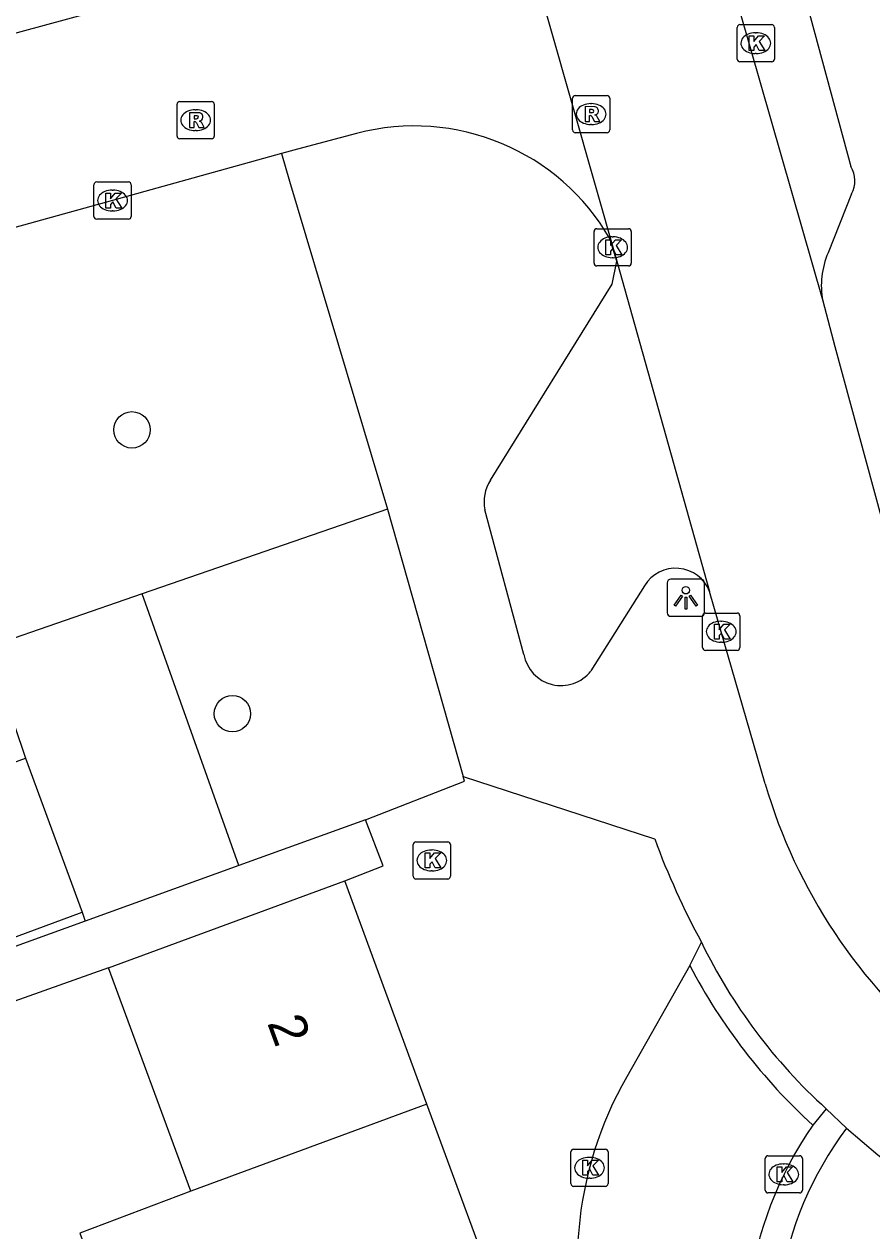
# Model space of a CAD drawing. Extents: x 159053 to 160041, y 380450 to 381422.
# Drawn here: x 159508.17 to 159530.94, y 380967.93 to 381000.34 of the extents above; entities that cross this region are included whole.
import ezdxf

# ---------------------------------------------------------------- set-up
doc = ezdxf.new("R2010")
doc.units = 0
for name, color, linetype in [('IMGEO_Boom', 7, 'Continuous'), ('IMGEO_Groenvoorziening', 7, 'Continuous'), ('IMGEO_Kolk', 7, 'Continuous'), ('IMGEO_Lichtpunt', 7, 'Continuous'), ('IMGEO_Pand', 7, 'Continuous'), ('IMGEO_Pand_nummerreeks', 7, 'Continuous'), ('IMGEO_Rijbaan_lokaal_open', 7, 'Continuous'), ('IMGEO_Rioolput', 7, 'Continuous'), ('IMGEO_Voetpad_open', 7, 'Continuous')]:
    doc.layers.add(name, color=color, linetype=linetype)

msp = doc.modelspace()

# ---------------------------------------------------------------- linework, layer by layer
at = {"layer": 'IMGEO_Boom'}
for centre in [(159511.064, 380989.441), (159513.764, 380981.819)]:
    msp.add_circle(centre, 0.489, dxfattribs=at)
at = {"layer": 'IMGEO_Groenvoorziening'}
for points in [[(159517.927, 380987.307), (159511.343, 380985.036)], [(159511.343, 380985.036), (159507.194, 380983.605)], [(159513.935, 380977.738), (159511.343, 380985.036)], [(159509.728, 380976.485), (159509.812, 380976.248)]]:
    msp.add_lwpolyline(points, dxfattribs=at)
at = {"layer": 'IMGEO_Kolk'}
for p, q in [((159527.321, 380999.399), (159527.321, 381000.251)), ((159527.396, 381000.325), (159528.248, 381000.325)), ((159528.322, 381000.251), (159528.322, 380999.399)), ((159527.809, 381000.105), (159527.834, 381000.105)), ((159527.832, 380999.545), (159527.807, 380999.545)), ((159528.248, 380999.325), (159527.396, 380999.325)), ((159510.043, 380995.173), (159510.043, 380996.025)), ((159510.118, 380996.099), (159510.97, 380996.099)), ((159511.044, 380996.025), (159511.044, 380995.173)), ((159510.531, 380995.879), (159510.556, 380995.879)), ((159510.554, 380995.319), (159510.529, 380995.319)), ((159510.97, 380995.099), (159510.118, 380995.099)), ((159523.476, 380993.918), (159523.476, 380994.77)), ((159523.551, 380994.844), (159524.403, 380994.844)), ((159523.964, 380994.624), (159523.989, 380994.624)), ((159524.477, 380994.77), (159524.477, 380993.918)), ((159523.987, 380994.064), (159523.962, 380994.064)), ((159524.403, 380993.844), (159523.551, 380993.844)), ((159526.392, 380983.594), (159526.392, 380984.446)), ((159526.467, 380984.52), (159527.319, 380984.52)), ((159526.88, 380984.3), (159526.905, 380984.3)), ((159527.393, 380984.446), (159527.393, 380983.594)), ((159526.903, 380983.74), (159526.878, 380983.74)), ((159527.319, 380983.52), (159526.467, 380983.52)), ((159518.619, 380977.452), (159518.619, 380978.304)), ((159518.694, 380978.378), (159519.546, 380978.378)), ((159519.107, 380978.158), (159519.132, 380978.158)), ((159519.62, 380978.304), (159519.62, 380977.452)), ((159519.13, 380977.598), (159519.105, 380977.598)), ((159519.546, 380977.378), (159518.694, 380977.378)), ((159522.854, 380969.198), (159522.854, 380970.05)), ((159522.929, 380970.124), (159523.781, 380970.124)), ((159523.855, 380970.05), (159523.855, 380969.198)), ((159523.342, 380969.904), (159523.367, 380969.904)), ((159528.073, 380969.021), (159528.073, 380969.873)), ((159528.148, 380969.947), (159529, 380969.947)), ((159528.561, 380969.727), (159528.586, 380969.727)), ((159529.074, 380969.873), (159529.074, 380969.021)), ((159523.365, 380969.344), (159523.34, 380969.344)), ((159523.781, 380969.124), (159522.929, 380969.124)), ((159528.584, 380969.167), (159528.559, 380969.167)), ((159529, 380968.947), (159528.148, 380968.947))]:
    msp.add_line(p, q, dxfattribs=at)
for points in [[(159527.321, 380999.399), (159527.321, 381000.251)], [(159527.396, 381000.325), (159528.248, 381000.325)], [(159528.322, 381000.251), (159528.322, 380999.399)], [(159527.642, 381000.025), (159527.765, 381000.025), (159527.765, 380999.874), (159527.895, 381000.025), (159528.059, 381000.025), (159527.913, 380999.874), (159528.066, 380999.625), (159527.914, 380999.625), (159527.829, 380999.789), (159527.765, 380999.722), (159527.765, 380999.625), (159527.642, 380999.625), (159527.642, 381000.025)], [(159528.248, 380999.325), (159527.396, 380999.325)], [(159510.043, 380995.173), (159510.043, 380996.025)], [(159510.118, 380996.099), (159510.97, 380996.099)], [(159511.044, 380996.025), (159511.044, 380995.173)], [(159510.364, 380995.799), (159510.487, 380995.799), (159510.487, 380995.648), (159510.617, 380995.799), (159510.781, 380995.799), (159510.635, 380995.648), (159510.788, 380995.399), (159510.636, 380995.399), (159510.551, 380995.563), (159510.487, 380995.496), (159510.487, 380995.399), (159510.364, 380995.399), (159510.364, 380995.799)], [(159510.97, 380995.099), (159510.118, 380995.099)], [(159523.476, 380993.918), (159523.476, 380994.77)], [(159523.551, 380994.844), (159524.403, 380994.844)], [(159524.477, 380994.77), (159524.477, 380993.918)], [(159523.797, 380994.544), (159523.92, 380994.544), (159523.92, 380994.393), (159524.05, 380994.544), (159524.214, 380994.544), (159524.068, 380994.393), (159524.221, 380994.144), (159524.069, 380994.144), (159523.984, 380994.308), (159523.92, 380994.241), (159523.92, 380994.144), (159523.797, 380994.144), (159523.797, 380994.544)], [(159524.403, 380993.844), (159523.551, 380993.844)], [(159526.392, 380983.594), (159526.392, 380984.446)], [(159526.467, 380984.52), (159527.319, 380984.52)], [(159527.393, 380984.446), (159527.393, 380983.594)], [(159526.713, 380984.22), (159526.836, 380984.22), (159526.836, 380984.069), (159526.966, 380984.22), (159527.13, 380984.22), (159526.984, 380984.069), (159527.137, 380983.82), (159526.985, 380983.82), (159526.9, 380983.984), (159526.836, 380983.917), (159526.836, 380983.82), (159526.713, 380983.82), (159526.713, 380984.22)], [(159527.319, 380983.52), (159526.467, 380983.52)], [(159518.619, 380977.452), (159518.619, 380978.304)], [(159518.694, 380978.378), (159519.546, 380978.378)], [(159519.62, 380978.304), (159519.62, 380977.452)], [(159518.94, 380978.078), (159519.063, 380978.078), (159519.063, 380977.927), (159519.193, 380978.078), (159519.357, 380978.078), (159519.211, 380977.927), (159519.364, 380977.678), (159519.212, 380977.678), (159519.127, 380977.842), (159519.063, 380977.775), (159519.063, 380977.678), (159518.94, 380977.678), (159518.94, 380978.078)], [(159519.546, 380977.378), (159518.694, 380977.378)], [(159522.854, 380969.198), (159522.854, 380970.05)], [(159522.929, 380970.124), (159523.781, 380970.124)], [(159523.855, 380970.05), (159523.855, 380969.198)], [(159523.175, 380969.824), (159523.298, 380969.824), (159523.298, 380969.673), (159523.428, 380969.824), (159523.592, 380969.824), (159523.446, 380969.673), (159523.599, 380969.424), (159523.447, 380969.424), (159523.362, 380969.588), (159523.298, 380969.521), (159523.298, 380969.424), (159523.175, 380969.424), (159523.175, 380969.824)], [(159528.073, 380969.021), (159528.073, 380969.873)], [(159528.148, 380969.947), (159529, 380969.947)], [(159529.074, 380969.873), (159529.074, 380969.021)], [(159528.394, 380969.647), (159528.517, 380969.647), (159528.517, 380969.496), (159528.647, 380969.647), (159528.811, 380969.647), (159528.665, 380969.496), (159528.818, 380969.247), (159528.666, 380969.247), (159528.581, 380969.411), (159528.517, 380969.344), (159528.517, 380969.247), (159528.394, 380969.247), (159528.394, 380969.647)], [(159523.781, 380969.124), (159522.929, 380969.124)], [(159529, 380968.947), (159528.148, 380968.947)]]:
    msp.add_lwpolyline(points, dxfattribs=at)
for centre, start, end in [((159527.398, 381000.249), 91.552, 178.448), ((159527.398, 381000.249), 91.552, 178.448), ((159528.246, 381000.249), 1.552, 88.448), ((159528.246, 381000.249), 1.552, 88.448), ((159527.398, 380999.401), 181.552, 268.448), ((159527.398, 380999.401), 181.552, 268.448), ((159528.246, 380999.401), 271.552, 358.448), ((159528.246, 380999.401), 271.552, 358.448), ((159510.12, 380996.023), 91.552, 178.448), ((159510.12, 380996.023), 91.552, 178.448), ((159510.968, 380996.023), 1.552, 88.448), ((159510.968, 380996.023), 1.552, 88.448), ((159510.12, 380995.175), 181.552, 268.448), ((159510.12, 380995.175), 181.552, 268.448), ((159510.968, 380995.175), 271.552, 358.448), ((159510.968, 380995.175), 271.552, 358.448), ((159523.553, 380994.768), 91.552, 178.448), ((159523.553, 380994.768), 91.552, 178.448), ((159524.401, 380994.768), 1.552, 88.448), ((159524.401, 380994.768), 1.552, 88.448), ((159523.553, 380993.92), 181.552, 268.448), ((159523.553, 380993.92), 181.552, 268.448), ((159524.401, 380993.92), 271.552, 358.448), ((159524.401, 380993.92), 271.552, 358.448), ((159526.469, 380984.444), 91.552, 178.448), ((159526.469, 380984.444), 91.552, 178.448), ((159527.317, 380984.444), 1.552, 88.448), ((159527.317, 380984.444), 1.552, 88.448), ((159526.469, 380983.596), 181.552, 268.448), ((159526.469, 380983.596), 181.552, 268.448), ((159527.317, 380983.596), 271.552, 358.448), ((159527.317, 380983.596), 271.552, 358.448), ((159518.696, 380978.302), 91.552, 178.448), ((159518.696, 380978.302), 91.552, 178.448), ((159519.544, 380978.302), 1.552, 88.448), ((159519.544, 380978.302), 1.552, 88.448), ((159518.696, 380977.454), 181.552, 268.448), ((159518.696, 380977.454), 181.552, 268.448), ((159519.544, 380977.454), 271.552, 358.448), ((159519.544, 380977.454), 271.552, 358.448), ((159522.931, 380970.048), 91.552, 178.448), ((159522.931, 380970.048), 91.552, 178.448), ((159523.779, 380970.048), 1.552, 88.448), ((159523.779, 380970.048), 1.552, 88.448), ((159528.15, 380969.871), 91.552, 178.448), ((159528.15, 380969.871), 91.552, 178.448), ((159528.998, 380969.871), 1.552, 88.448), ((159528.998, 380969.871), 1.552, 88.448), ((159522.931, 380969.2), 181.552, 268.448), ((159522.931, 380969.2), 181.552, 268.448), ((159523.779, 380969.2), 271.552, 358.448), ((159523.779, 380969.2), 271.552, 358.448), ((159528.15, 380969.023), 181.552, 268.448), ((159528.15, 380969.023), 181.552, 268.448), ((159528.998, 380969.023), 271.552, 358.448), ((159528.998, 380969.023), 271.552, 358.448)]:
    msp.add_arc(centre, 0.0765, start, end, dxfattribs=at)
for centre, major_axis, ratio, start_param, end_param in [((159527.808, 380999.825), (-0.387, 0.002), 0.722429, 4.712389, 7.853982), ((159527.833, 380999.825), (-0.39, 0.002), 0.717154, 1.570796, 4.712389), ((159510.53, 380995.599), (-0.387, 0.002), 0.722429, 4.712389, 7.853982), ((159510.555, 380995.599), (-0.39, 0.002), 0.717154, 1.570796, 4.712389), ((159523.963, 380994.344), (-0.387, 0.002), 0.722429, 4.712389, 7.853982), ((159523.988, 380994.344), (-0.39, 0.002), 0.717154, 1.570796, 4.712389), ((159526.879, 380984.02), (-0.387, 0.002), 0.722429, 4.712389, 7.853982), ((159526.904, 380984.02), (-0.39, 0.002), 0.717154, 1.570796, 4.712389), ((159519.106, 380977.878), (-0.387, 0.002), 0.722429, 4.712389, 7.853982), ((159519.131, 380977.878), (-0.39, 0.002), 0.717154, 1.570796, 4.712389), ((159523.341, 380969.624), (-0.387, 0.002), 0.722429, 4.712389, 7.853982), ((159523.366, 380969.624), (-0.39, 0.002), 0.717154, 1.570796, 4.712389), ((159528.56, 380969.447), (-0.387, 0.002), 0.722429, 4.712389, 7.853982), ((159528.585, 380969.447), (-0.39, 0.002), 0.717154, 1.570796, 4.712389)]:
    msp.add_ellipse(centre, major_axis=major_axis, ratio=ratio, start_param=start_param, end_param=end_param, dxfattribs=at)
at = {"layer": 'IMGEO_Lichtpunt'}
for p, q in [((159525.444, 380985.335), (159525.444, 380984.528)), ((159525.444, 380985.335), (159525.444, 380984.528)), ((159526.346, 380985.43), (159525.538, 380985.43)), ((159526.346, 380985.43), (159525.538, 380985.43)), ((159526.44, 380984.528), (159526.44, 380985.335)), ((159526.44, 380984.528), (159526.44, 380985.335)), ((159525.538, 380984.434), (159526.346, 380984.434)), ((159525.538, 380984.434), (159526.346, 380984.434))]:
    msp.add_line(p, q, dxfattribs=at)
for points in [[(159525.818, 380984.999), (159525.857, 380984.971), (159525.669, 380984.709), (159525.631, 380984.736), (159525.818, 380984.999)], [(159525.92, 380984.951), (159525.967, 380984.951), (159525.967, 380984.629), (159525.92, 380984.629), (159525.92, 380984.951)], [(159526.03, 380984.971), (159526.068, 380984.998), (159526.255, 380984.736), (159526.216, 380984.708), (159526.03, 380984.971)]]:
    msp.add_lwpolyline(points, dxfattribs=at)
msp.add_circle((159525.943, 380985.133), 0.0994, dxfattribs=at)
for centre, start, end in [((159525.538, 380985.335), 90, 180), ((159525.538, 380985.335), 90, 180), ((159526.346, 380985.335), 0, 90), ((159526.346, 380985.335), 0, 90), ((159525.538, 380984.528), 180, 270), ((159525.538, 380984.528), 180, 270), ((159526.346, 380984.528), 270, 0), ((159526.346, 380984.528), 270, 360)]:
    msp.add_arc(centre, 0.0946, start, end, dxfattribs=at)
at = {"layer": 'IMGEO_Pand'}
for points in [[(159504.257, 380979.172), (159508.209, 380980.626)], [(159508.209, 380980.626), (159509.728, 380976.485)], [(159510.436, 380974.997), (159516.781, 380977.333)], [(159518.989, 380971.335), (159516.781, 380977.333)], [(159505.781, 380975.033), (159509.728, 380976.485)], [(159512.646, 380968.994), (159510.436, 380974.997)], [(159518.989, 380971.335), (159512.646, 380968.994)], [(159521.147, 380965.475), (159518.989, 380971.335)], [(159512.646, 380968.994), (159509.662, 380967.871), (159511.391, 380963.18), (159511.788, 380962.1), (159514.785, 380963.181)]]:
    msp.add_lwpolyline(points, dxfattribs=at)
at = {"layer": 'IMGEO_Rijbaan_lokaal_open'}
for points in [[(159523.217, 381015.215), (159529.618, 380992.905)], [(159519.873, 381008.767), (159524.09, 380993.976)], [(159505.757, 380999.512), (159507.56, 381000), (159510.493, 381000.794), (159515.537, 381002.185)], [(159517.099, 380997.4), (159515.643, 380997.016), (159515.081, 380996.86)], [(159515.081, 380996.86), (159510.54, 380995.6), (159503.747, 380993.717)], [(159524.09, 380993.976), (159523.911, 380994.558)], [(159524.09, 380993.976), (159526.582, 380985.099)], [(159529.618, 380992.905), (159529.946, 380991.677), (159531.206, 380987.032), (159532.871, 380981.007)], [(159528.071, 380979.934), (159526.582, 380985.099)], [(159526.049, 380975.054), (159524.355, 380972.068)]]:
    msp.add_lwpolyline(points, dxfattribs=at)
for centre, radius, start, end in [((159518.653, 380991.539), 6.064, 29.8624, 104.8453), ((159542.229, 380984.102), 14.758, 196.4053, 230.7707), ((159539.875, 380982.303), 15.611, 207.6691, 227.6334), ((159533.067, 380967.078), 10.04, 150.1969, 199.8401), ((159537.706, 380964.986), 10.158, 145.2972, 199.956)]:
    msp.add_arc(centre, radius, start, end, dxfattribs=at)
at = {"layer": 'IMGEO_Rioolput'}
for p, q in [((159512.35, 380998.258), (159513.202, 380998.258)), ((159522.898, 380997.496), (159522.898, 380998.348)), ((159522.973, 380998.422), (159523.825, 380998.422)), ((159523.386, 380998.202), (159523.411, 380998.202)), ((159523.899, 380998.348), (159523.899, 380997.496)), ((159512.275, 380997.332), (159512.275, 380998.184)), ((159512.763, 380998.038), (159512.788, 380998.038)), ((159513.276, 380998.184), (159513.276, 380997.332)), ((159523.409, 380997.642), (159523.384, 380997.642)), ((159513.202, 380997.258), (159512.35, 380997.258)), ((159512.786, 380997.478), (159512.761, 380997.478)), ((159523.825, 380997.422), (159522.973, 380997.422))]:
    msp.add_line(p, q, dxfattribs=at)
for points in [[(159512.35, 380998.258), (159513.202, 380998.258)], [(159522.898, 380997.496), (159522.898, 380998.348)], [(159522.973, 380998.422), (159523.825, 380998.422)], [(159523.899, 380998.348), (159523.899, 380997.496)], [(159512.275, 380997.332), (159512.275, 380998.184)], [(159512.864, 380997.956), (159512.612, 380997.958), (159512.612, 380997.558)], [(159512.79, 380997.877), (159512.736, 380997.877), (159512.736, 380997.796)], [(159513.276, 380998.184), (159513.276, 380997.332)], [(159523.487, 380998.12), (159523.235, 380998.122), (159523.235, 380997.722)], [(159523.235, 380997.722), (159523.359, 380997.722), (159523.359, 380997.884), (159523.37, 380997.884)], [(159523.413, 380998.041), (159523.359, 380998.041), (159523.359, 380997.96)], [(159523.359, 380997.96), (159523.411, 380997.96)], [(159512.612, 380997.558), (159512.736, 380997.558), (159512.736, 380997.72), (159512.747, 380997.72)], [(159512.736, 380997.796), (159512.788, 380997.796)], [(159512.794, 380997.691), (159512.865, 380997.558), (159513.005, 380997.558), (159512.94, 380997.684)], [(159523.417, 380997.855), (159523.488, 380997.722), (159523.628, 380997.722), (159523.563, 380997.848)], [(159513.202, 380997.258), (159512.35, 380997.258)], [(159523.825, 380997.422), (159522.973, 380997.422)]]:
    msp.add_lwpolyline(points, dxfattribs=at)
for centre, radius, start, end in [((159512.352, 380998.182), 0.0765, 91.552, 178.448), ((159512.352, 380998.182), 0.0765, 91.552, 178.448), ((159513.2, 380998.182), 0.0765, 1.552, 88.448), ((159513.2, 380998.182), 0.0765, 1.552, 88.448), ((159522.975, 380998.346), 0.0765, 91.552, 178.448), ((159522.975, 380998.346), 0.0765, 91.552, 178.448), ((159523.823, 380998.346), 0.0765, 1.552, 88.448), ((159523.823, 380998.346), 0.0765, 1.552, 88.448), ((159512.796, 380997.781), 0.0964, 77.0061, 93.1865), ((159512.81, 380997.838), 0.0378, 276.6634, 79.6772), ((159512.863, 380997.846), 0.109, 350.3612, 89.416), ((159523.369, 380997.831), 0.0533, 26.0293, 88.6989), ((159523.395, 380998.149), 0.19, 274.7715, 282.9687), ((159523.419, 380997.945), 0.0964, 77.0061, 93.1865), ((159523.433, 380998.002), 0.0378, 276.6634, 79.6772), ((159523.486, 380998.01), 0.109, 350.3612, 89.416), ((159523.484, 380998.01), 0.112, 277.5842, 350.9817), ((159523.468, 380997.795), 0.108, 29.5134, 73.7905), ((159512.746, 380997.667), 0.0533, 26.0293, 88.6989), ((159512.772, 380997.985), 0.19, 274.7715, 282.9687), ((159512.861, 380997.846), 0.112, 277.5842, 350.9817), ((159512.845, 380997.631), 0.108, 29.5134, 73.7905), ((159512.352, 380997.334), 0.0765, 181.552, 268.448), ((159512.352, 380997.334), 0.0765, 181.552, 268.448), ((159513.2, 380997.334), 0.0765, 271.552, 358.448), ((159513.2, 380997.334), 0.0765, 271.552, 358.448), ((159522.975, 380997.498), 0.0765, 181.552, 268.448), ((159522.975, 380997.498), 0.0765, 181.552, 268.448), ((159523.823, 380997.498), 0.0765, 271.552, 358.448), ((159523.823, 380997.498), 0.0765, 271.552, 358.448)]:
    msp.add_arc(centre, radius, start, end, dxfattribs=at)
for centre, major_axis, ratio, start_param, end_param in [((159523.385, 380997.922), (-0.387, 0.002), 0.722429, 4.712389, 7.853982), ((159523.41, 380997.922), (-0.39, 0.002), 0.717154, 1.570796, 4.712389), ((159512.762, 380997.758), (-0.387, 0.002), 0.722429, 4.712389, 7.853982), ((159512.787, 380997.758), (-0.39, 0.002), 0.717154, 1.570796, 4.712389)]:
    msp.add_ellipse(centre, major_axis=major_axis, ratio=ratio, start_param=start_param, end_param=end_param, dxfattribs=at)
at = {"layer": 'IMGEO_Voetpad_open'}
for points in [[(159527.382, 381007.083), (159529.054, 381001.381), (159530.375, 380996.511)], [(159515.081, 380996.86), (159515.297, 380996.124), (159517.927, 380987.307)], [(159530.393, 380995.777), (159529.763, 380994.196)], [(159520.692, 380988.086), (159523.968, 380993.357), (159524.09, 380993.976)], [(159517.927, 380987.307), (159519.959, 380980.132)], [(159521.594, 380983.407), (159520.547, 380987.295)], [(159524.833, 380985.251), (159523.389, 380982.965)], [(159507.276, 380983.365), (159508.209, 380980.626)], [(159517.338, 380978.968), (159519.994, 380980.007), (159519.959, 380980.132)], [(159519.959, 380980.132), (159525.105, 380978.454)], [(159517.338, 380978.968), (159513.935, 380977.738)], [(159516.781, 380977.333), (159517.813, 380977.728), (159517.338, 380978.968)], [(159513.935, 380977.738), (159509.812, 380976.248)], [(159509.812, 380976.248), (159500, 380972.701), (159496.945, 380971.597)], [(159526.049, 380975.054), (159526.361, 380975.68)], [(159510.436, 380974.997), (159500, 380971.284), (159497.453, 380970.378)], [(159529.713, 380971.208), (159529.355, 380970.769)], [(159530.262, 380970.69), (159529.713, 380971.208)]]:
    msp.add_lwpolyline(points, dxfattribs=at)
for centre, radius, start, end in [((159529.76, 380996.129), 0.724, 330.9242, 31.8854), ((159531.825, 380993.311), 2.244, 156.7646, 190.4187), ((159521.551, 380987.52), 1.029, 146.6153, 192.6093), ((159525.67, 380984.748), 0.977, 21.0749, 148.9912), ((159522.59, 380983.585), 1.012, 190.1539, 322.1796), ((159545.367, 380985.957), 21.606, 200.319, 208.4007), ((159539.561, 380982.082), 14.67, 205.8726, 227.8344), ((159537.918, 380964.958), 9.564, 143.1789, 198.5116), ((159543.154, 380984.889), 19.178, 227.763, 279.6483)]:
    msp.add_arc(centre, radius, start, end, dxfattribs=at)

# ---------------------------------------------------------------- texts
at = {"layer": 'IMGEO_Pand_nummerreeks'}
msp.add_text('2', height=1, rotation=290.2126, dxfattribs=at).set_placement((159514.69, 380973.516))

doc.saveas('drawing.dxf')
